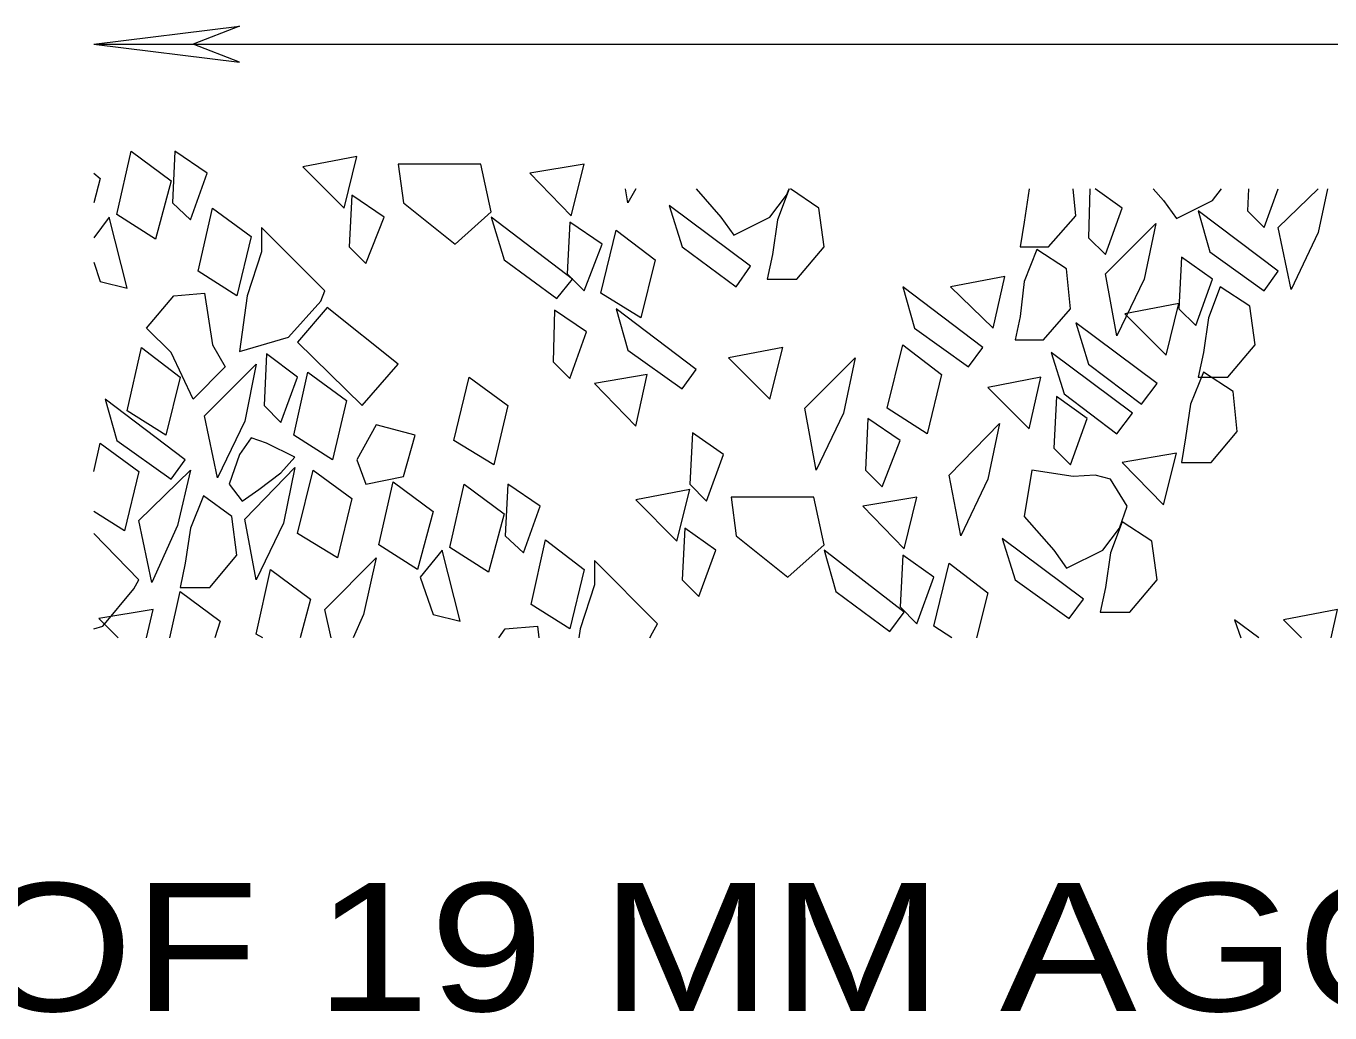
# Model space of a CAD drawing. Extents: x 312583 to 312854, y 144419 to 144597.
# Drawn here: x 312758.21 to 312765.96, y 144489.56 to 144495.42 of the extents above; entities that cross this region are included whole.
import ezdxf

# ---------------------------------------------------------------- set-up
doc = ezdxf.new("R2010")
doc.units = 0
doc.header["$LTSCALE"] = 0.3
doc.layers.add('2', color=7, linetype='Continuous', lineweight=13)

msp = doc.modelspace()

# ---------------------------------------------------------------- linework, layer by layer
at = {"layer": '2'}
for p, q in [((312758.6149, 144495.3122), (312759.4812, 144495.4196)), ((312759.4812, 144495.4196), (312759.2052, 144495.3122)), ((312758.6149, 144495.3122), (312781.6149, 144495.3122)), ((312758.6149, 144495.3122), (312759.4812, 144495.2049)), ((312759.4812, 144495.2049), (312759.2052, 144495.3122)), ((312762.1952, 144494.4536), (312762.3409, 144494.2849)), ((312764.9092, 144494.4536), (312764.9705, 144494.3846)), ((312765.6529, 144494.2236), (312765.8905, 144494.4536)), ((312758.6455, 144491.9006), (312758.7605, 144491.7856)), ((312760.0255, 144491.7856), (312759.9872, 144491.9542)), ((312765.6835, 144491.8929), (312765.7909, 144491.7856)), ((312763.7132, 144491.7856), (312763.6059, 144491.8546)), ((312759.6192, 144491.7856), (312759.5809, 144491.8086))]:
    msp.add_line(p, q, dxfattribs=at)
for points in [[(312758.7529, 144494.3002), (312758.8372, 144494.6759), (312759.0749, 144494.4996), (312758.9829, 144494.1546)], [(312759.0979, 144494.6759), (312759.0825, 144494.3692), (312759.1899, 144494.2696), (312759.2895, 144494.5456)], [(312759.8569, 144494.5839), (312760.1022, 144494.3386), (312760.1789, 144494.6452)], [(312760.4549, 144494.3692), (312760.7615, 144494.1239), (312760.9762, 144494.3156), (312760.9149, 144494.5992), (312760.4242, 144494.5992)], [(312761.2062, 144494.5456), (312761.4515, 144494.2926), (312761.5282, 144494.5992)], [(312760.1482, 144494.4152), (312760.1329, 144494.1086), (312760.2325, 144494.0089), (312760.3399, 144494.2849)], [(312759.2359, 144493.9629), (312759.3202, 144494.3386), (312759.5502, 144494.1699), (312759.4659, 144493.8172)], [(312762.1109, 144494.1086), (312762.4329, 144493.8709), (312762.5172, 144493.9936), (312762.0342, 144494.3539)], [(312765.2465, 144494.0779), (312765.5685, 144493.8479), (312765.6529, 144493.9629), (312765.1775, 144494.3232)], [(312759.6115, 144494.0779), (312759.5272, 144493.8172), (312759.4812, 144493.4876), (312759.7725, 144493.5719), (312759.9642, 144493.7866), (312759.9872, 144493.8479), (312759.6115, 144494.2236)], [(312761.0529, 144494.0319), (312761.3672, 144493.8019), (312761.4592, 144493.9169), (312760.9762, 144494.2849)], [(312761.4439, 144494.2542), (312761.4285, 144493.9476), (312761.5282, 144493.8479), (312761.6355, 144494.1239)], [(312764.6255, 144493.9476), (312764.9245, 144494.2466), (312764.8555, 144493.9169), (312764.6945, 144493.5796)], [(312761.6279, 144493.8326), (312761.7199, 144494.2082), (312761.9499, 144494.0319), (312761.8655, 144493.6869)], [(312764.2192, 144494.0932), (312764.1425, 144493.9016), (312764.1195, 144493.6946), (312764.0889, 144493.5566), (312764.2575, 144493.5566), (312764.4185, 144493.7406), (312764.3955, 144493.9782)], [(312765.0779, 144494.0472), (312765.0625, 144493.7406), (312765.1622, 144493.6409), (312765.2619, 144493.9169)], [(312763.7055, 144493.8709), (312763.9585, 144493.6256), (312764.0275, 144493.9322)], [(312759.2052, 144493.2039), (312759.0749, 144493.4799), (312758.9292, 144493.6256), (312759.0902, 144493.8172), (312759.2742, 144493.8326), (312759.3202, 144493.5259), (312759.3969, 144493.3956)], [(312763.4909, 144493.6256), (312763.8129, 144493.3956), (312763.8972, 144493.5106), (312763.4219, 144493.8709)], [(312765.3079, 144493.8709), (312765.2389, 144493.6869), (312765.2082, 144493.4799), (312765.1775, 144493.3342), (312765.3539, 144493.3342), (312765.5149, 144493.5259), (312765.4842, 144493.7559)], [(312764.7405, 144493.7099), (312764.9859, 144493.4646), (312765.0625, 144493.7712)], [(312760.0025, 144493.7482), (312759.8262, 144493.5412), (312760.2095, 144493.1656), (312760.4242, 144493.4109)], [(312761.3519, 144493.7329), (312761.3442, 144493.4262), (312761.4439, 144493.3266), (312761.5435, 144493.6026)], [(312761.7889, 144493.4952), (312762.1109, 144493.2652), (312762.1952, 144493.3802), (312761.7199, 144493.7406)], [(312764.5259, 144493.4109), (312764.8402, 144493.1732), (312764.9322, 144493.2959), (312764.4492, 144493.6562)], [(312763.3299, 144493.1502), (312763.4219, 144493.5259), (312763.6519, 144493.3496), (312763.5675, 144492.9969)], [(312758.8142, 144493.1349), (312758.8985, 144493.5106), (312759.1285, 144493.3342), (312759.0442, 144492.9892)], [(312759.6422, 144493.4722), (312759.6269, 144493.1656), (312759.7265, 144493.0659), (312759.8262, 144493.3342)], [(312762.3869, 144493.4492), (312762.6322, 144493.2039), (312762.7089, 144493.5106)], [(312762.8392, 144493.1502), (312763.1382, 144493.4492), (312763.0692, 144493.1196), (312762.9082, 144492.7822)], [(312764.3802, 144493.2346), (312764.6945, 144492.9969), (312764.7865, 144493.1196), (312764.3035, 144493.4799)], [(312759.2742, 144493.1042), (312759.5809, 144493.4109), (312759.5119, 144493.0736), (312759.3509, 144492.7362)], [(312759.8032, 144492.9892), (312759.8875, 144493.3649), (312760.1175, 144493.1962), (312760.0332, 144492.8436)], [(312765.2082, 144493.3649), (312765.1315, 144493.1732), (312765.1009, 144492.9739), (312765.0779, 144492.8282), (312765.2542, 144492.8282), (312765.4075, 144493.0122), (312765.3845, 144493.2499)], [(312760.7539, 144492.9586), (312760.8459, 144493.3342), (312761.0759, 144493.1656), (312760.9915, 144492.8129)], [(312761.5895, 144493.2959), (312761.8349, 144493.0429), (312761.9039, 144493.3496)], [(312763.9279, 144493.2729), (312764.1732, 144493.0276), (312764.2422, 144493.3342)], [(312764.3342, 144493.2192), (312764.3189, 144492.9126), (312764.4185, 144492.8129), (312764.5182, 144493.0889)], [(312758.7529, 144492.9586), (312759.0749, 144492.7286), (312759.1592, 144492.8436), (312758.6839, 144493.2039)], [(312763.2149, 144493.0889), (312763.1995, 144492.7822), (312763.2992, 144492.6826), (312763.4065, 144492.9586)], [(312763.6979, 144492.7516), (312763.9969, 144493.0582), (312763.9279, 144492.7286), (312763.7669, 144492.3912)], [(312760.2939, 144493.0506), (312760.1789, 144492.8436), (312760.2325, 144492.6979), (312760.4549, 144492.7439), (312760.5239, 144492.9892)], [(312762.1722, 144493.0046), (312762.1569, 144492.6979), (312762.2565, 144492.5982), (312762.3562, 144492.8742)], [(312759.6422, 144492.9432), (312759.5502, 144492.9739), (312759.4812, 144492.8742), (312759.4199, 144492.6979), (312759.4965, 144492.5982), (312759.5962, 144492.6672), (312759.7265, 144492.7669), (312759.8109, 144492.8589)], [(312764.7252, 144492.8282), (312764.9705, 144492.5752), (312765.0472, 144492.8819)], [(312758.8832, 144492.4832), (312759.1899, 144492.7822), (312759.1132, 144492.4526), (312758.9599, 144492.1152)], [(312759.5119, 144492.4909), (312759.8109, 144492.7976), (312759.7419, 144492.4679), (312759.5809, 144492.1306)], [(312759.8262, 144492.4066), (312759.9182, 144492.7822), (312760.1482, 144492.6136), (312760.0639, 144492.2609)], [(312764.3189, 144492.3069), (312764.3955, 144492.1996), (312764.6102, 144492.3069), (312764.7099, 144492.4372), (312764.7559, 144492.5676), (312764.6562, 144492.7286), (312764.5642, 144492.7516), (312764.4339, 144492.7439), (312764.1885, 144492.7822), (312764.1425, 144492.5062)], [(312760.3092, 144492.3376), (312760.3935, 144492.7132), (312760.6312, 144492.5369), (312760.5392, 144492.1919)], [(312760.7309, 144492.3222), (312760.8152, 144492.6979), (312761.0529, 144492.5216), (312760.9609, 144492.1766)], [(312761.0759, 144492.6979), (312761.0605, 144492.3912), (312761.1679, 144492.2916), (312761.2675, 144492.5676)], [(312761.8349, 144492.6059), (312762.0802, 144492.3606), (312762.1569, 144492.6672)], [(312759.2665, 144492.6289), (312759.1899, 144492.4372), (312759.1592, 144492.2302), (312759.1285, 144492.0846), (312759.3049, 144492.0846), (312759.4659, 144492.2762), (312759.4352, 144492.5062)], [(312762.4329, 144492.3912), (312762.7395, 144492.1459), (312762.9542, 144492.3376), (312762.8929, 144492.6212), (312762.4022, 144492.6212)], [(312763.1842, 144492.5676), (312763.4295, 144492.3146), (312763.5062, 144492.6212)], [(312762.1262, 144492.4372), (312762.1109, 144492.1306), (312762.2105, 144492.0309), (312762.3102, 144492.3069)], [(312764.7252, 144492.4756), (312764.6562, 144492.2916), (312764.6255, 144492.0846), (312764.5949, 144491.9389), (312764.7712, 144491.9389), (312764.9322, 144492.1306), (312764.9015, 144492.3606)], [(312761.2139, 144491.9849), (312761.2982, 144492.3682), (312761.5282, 144492.1919), (312761.4439, 144491.8392)], [(312764.0889, 144492.1306), (312764.4109, 144491.9006), (312764.4952, 144492.0156), (312764.0122, 144492.3759)], [(312760.5545, 144492.1459), (312760.6312, 144491.9236), (312760.7922, 144491.8852), (312760.6849, 144492.3069)], [(312763.0232, 144492.0616), (312763.3452, 144491.8239), (312763.4295, 144491.9389), (312762.9542, 144492.3069)], [(312763.4219, 144492.2762), (312763.4065, 144491.9696), (312763.5062, 144491.8699), (312763.6059, 144492.1459)]]:
    msp.add_lwpolyline(points, close=True, dxfattribs=at)
for points in [[(312758.6149, 144494.5456), (312758.6532, 144494.5149), (312758.6149, 144494.3692)], [(312761.8349, 144494.4536), (312761.7889, 144494.3692), (312761.7735, 144494.4536)], [(312762.3409, 144494.2849), (312762.4175, 144494.1776), (312762.6322, 144494.2849), (312762.7319, 144494.4152), (312762.7472, 144494.4536)], [(312762.7472, 144494.4536), (312762.6782, 144494.2696), (312762.6475, 144494.0626), (312762.6169, 144493.9169), (312762.7932, 144493.9169), (312762.9542, 144494.1086), (312762.9235, 144494.3386), (312762.7549, 144494.4536)], [(312764.1732, 144494.4536), (312764.1425, 144494.2542), (312764.1195, 144494.1086), (312764.2882, 144494.1086), (312764.4492, 144494.2926), (312764.4339, 144494.4536)], [(312764.5335, 144494.4536), (312764.5259, 144494.1622), (312764.6255, 144494.0626), (312764.7252, 144494.3386), (312764.5642, 144494.4536)], [(312764.9705, 144494.3846), (312765.0472, 144494.2772), (312765.2619, 144494.3846), (312765.3155, 144494.4536)], [(312765.4765, 144494.4536), (312765.4689, 144494.3232), (312765.5685, 144494.2236), (312765.6529, 144494.4536)], [(312765.9442, 144494.4536), (312765.8905, 144494.1929), (312765.7295, 144493.8556), (312765.6529, 144494.2236)], [(312758.6149, 144494.0166), (312758.6532, 144493.9016), (312758.8142, 144493.8632), (312758.7069, 144494.2849), (312758.6149, 144494.1622)], [(312758.6149, 144492.7746), (312758.6532, 144492.9432), (312758.8832, 144492.7746), (312758.7989, 144492.4219), (312758.6149, 144492.5369)], [(312758.6149, 144491.8392), (312758.6685, 144491.8546), (312758.8525, 144492.0769), (312758.8832, 144492.1306), (312758.6149, 144492.4066)], [(312759.9872, 144491.9542), (312760.2939, 144492.2609), (312760.2172, 144491.9236), (312760.1559, 144491.7856)], [(312761.9192, 144491.7856), (312761.9345, 144491.8162), (312761.9652, 144491.8699), (312761.5895, 144492.2456), (312761.5895, 144492.0999)], [(312763.6059, 144491.8546), (312763.6979, 144492.2302), (312763.9279, 144492.0539), (312763.8589, 144491.7856)], [(312759.5809, 144491.8086), (312759.6652, 144492.1919), (312759.9029, 144492.0156), (312759.8415, 144491.7856)], [(312759.0672, 144491.7856), (312759.1285, 144492.0616), (312759.3662, 144491.8852), (312759.3355, 144491.7856)], [(312761.5895, 144492.0999), (312761.5052, 144491.8392), (312761.4975, 144491.7856)], [(312758.9292, 144491.7856), (312758.9675, 144491.9542), (312758.6455, 144491.9006)], [(312765.5379, 144491.7856), (312765.3922, 144491.8929), (312765.4305, 144491.7856)], [(312765.9672, 144491.7856), (312766.0055, 144491.9542), (312765.6835, 144491.8929)], [(312761.0222, 144491.7856), (312761.0605, 144491.8392), (312761.2522, 144491.8546), (312761.2599, 144491.7856)]]:
    msp.add_lwpolyline(points, dxfattribs=at)

# ---------------------------------------------------------------- texts
at = {"layer": '2', "width": 1.2}
msp.add_text('0.03 C.M. OF 19 MM AGGREGATE SHALL CONSIST OF', height=0.76, dxfattribs=at).set_placement((312752.2745, 144489.5689))

doc.saveas('drawing.dxf')
